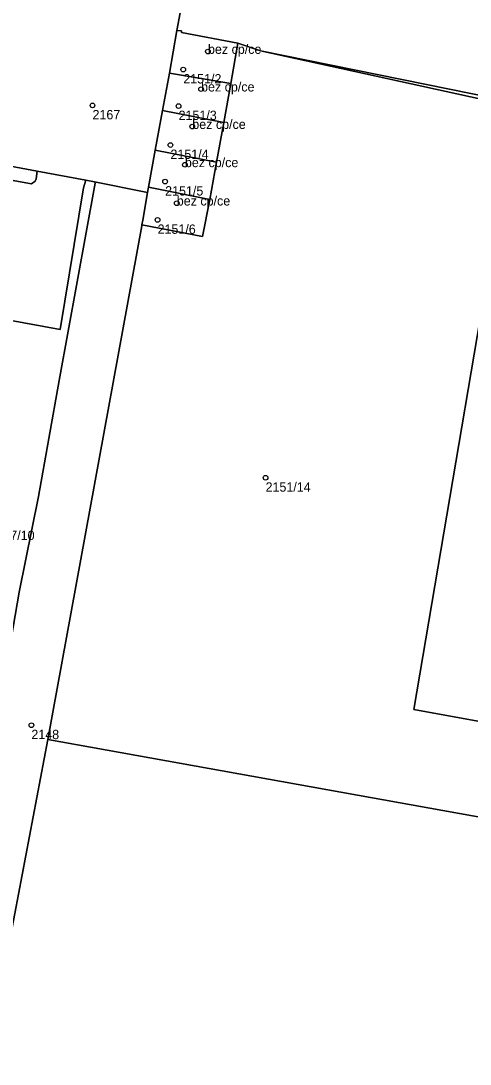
# Model space of a CAD drawing. Extents: x -878211 to -870363, y -1058464 to -1052522.
# Drawn here: x -874491.2 to -874443.1, y -1055566.8 to -1055455 of the extents above; entities that cross this region are included whole.
import ezdxf

# ---------------------------------------------------------------- set-up
doc = ezdxf.new("R2010")
doc.units = 0
for name, color, linetype in [('Vrstva 50', 7, 'Continuous'), ('Vrstva 51', 7, 'Continuous'), ('Vrstva 52', 7, 'Continuous')]:
    doc.layers.add(name, color=color, linetype=linetype)

msp = doc.modelspace()

# ---------------------------------------------------------------- linework, layer by layer
at = {"layer": 'Vrstva 50'}
for centre in [(-874471.18, -1055458.32994), (-874473.83, -1055460.25994), (-874471.92, -1055462.35994), (-874483.55, -1055464.09994), (-874474.33, -1055464.16994), (-874472.86, -1055466.36994), (-874475.2, -1055468.33994), (-874473.65, -1055470.45994), (-874475.77, -1055472.25994), (-874474.52, -1055474.56994), (-874476.58, -1055476.35994), (-874465.01, -1055503.96994), (-874490.1, -1055530.46994)]:
    msp.add_circle(centre, 0.25, dxfattribs=at)
at = {"layer": 'Vrstva 51'}
for points in [[(-874425.23, -1055466.43), (-874421.91, -1055446.87), (-874424.59, -1055454.53), (-874428.7, -1055456.74), (-874448.56, -1055452.02), (-874453.94, -1055444.08), (-874467.58, -1055440.55), (-874471.35, -1055438.91), (-874471.5, -1055440.09), (-874474.53, -1055456.09), (-874474, -1055456.13), (-874474.03, -1055456.31), (-874467.97, -1055457.45), (-874465.55, -1055458.24)], [(-874468.74, -1055461.76), (-874467.97, -1055457.45), (-874474.03, -1055456.31), (-874474, -1055456.13), (-874474.53, -1055456.09), (-874475.31, -1055460.65)], [(-874424.68, -1055529.95), (-874424.68, -1055526.08), (-874416.66, -1055478.39), (-874419.72, -1055470.49), (-874425.23, -1055466.43), (-874465.55, -1055458.24), (-874438.18, -1055464.24), (-874449.12, -1055528.77), (-874419.72, -1055534.15)], [(-874469.49, -1055465.93), (-874468.74, -1055461.76), (-874475.31, -1055460.65), (-874476.06, -1055464.64)], [(-874470.28, -1055470.16), (-874469.49, -1055465.93), (-874476.06, -1055464.64), (-874476.85, -1055468.91)], [(-874484.27, -1055472.11), (-874489.47, -1055471.13), (-874489.6, -1055471.95), (-874489.69, -1055472.21), (-874490.09, -1055472.48), (-874515.11, -1055467.95), (-874516.07, -1055472.97), (-874516.47, -1055474.98), (-874517.81, -1055482.45), (-874487.01, -1055488.1), (-874484.53, -1055472.91)], [(-874477.56, -1055472.84), (-874470.98, -1055474.16), (-874470.28, -1055470.16), (-874476.85, -1055468.91)], [(-874478.26, -1055476.87), (-874478.17, -1055476.38), (-874477.66, -1055473.43), (-874483.32, -1055472.29), (-874483.28, -1055472.43), (-874487.12, -1055493.54), (-874489.32, -1055505.97), (-874491.41, -1055516.22), (-874495.72, -1055541.19), (-874503.39, -1055573.77), (-874503.44, -1055573.96), (-874502.18, -1055574.23), (-874497.94, -1055575.24), (-874496.61, -1055575.47), (-874488.32, -1055532.01), (-874478.28, -1055476.98)], [(-874477.56, -1055472.84), (-874477.66, -1055473.43), (-874478.17, -1055476.38), (-874478.26, -1055476.87), (-874471.76, -1055478.14), (-874470.98, -1055474.16)]]:
    msp.add_lwpolyline(points, close=True, dxfattribs=at)
for points in [[(-874571.91, -1055455.81), (-874546.2, -1055460.53), (-874529.68, -1055463.62), (-874527.66, -1055463.99), (-874489.47, -1055471.13), (-874484.27, -1055472.11), (-874483.32, -1055472.29), (-874477.66, -1055473.43), (-874477.56, -1055472.84), (-874476.85, -1055468.91), (-874476.06, -1055464.64), (-874475.31, -1055460.65), (-874474.53, -1055456.09), (-874471.5, -1055440.09)], [(-874503.39, -1055573.77), (-874495.72, -1055541.19), (-874491.41, -1055516.22), (-874489.32, -1055505.97), (-874487.12, -1055493.54), (-874483.28, -1055472.43), (-874483.32, -1055472.29), (-874484.27, -1055472.11), (-874484.53, -1055472.91), (-874487.01, -1055488.1), (-874517.81, -1055482.45), (-874516.47, -1055474.98), (-874516.07, -1055472.97), (-874515.11, -1055467.95), (-874490.09, -1055472.48), (-874489.69, -1055472.21), (-874489.6, -1055471.95), (-874489.47, -1055471.13), (-874527.66, -1055463.99), (-874529.68, -1055463.62), (-874546.2, -1055460.53), (-874571.91, -1055455.81)], [(-874419.72, -1055534.15), (-874449.12, -1055528.77), (-874438.18, -1055464.24), (-874465.55, -1055458.24), (-874467.97, -1055457.45), (-874468.74, -1055461.76), (-874469.49, -1055465.93), (-874470.28, -1055470.16), (-874470.98, -1055474.16), (-874471.76, -1055478.14), (-874478.26, -1055476.87), (-874478.28, -1055476.98), (-874488.32, -1055532.01), (-874398.73, -1055548.1)], [(-874398.73, -1055548.1), (-874488.32, -1055532.01), (-874496.61, -1055575.47)]]:
    msp.add_lwpolyline(points, dxfattribs=at)
at = {"layer": 'Vrstva 52'}
for points in [[(-874474.53, -1055456.09), (-874475.31, -1055460.65), (-874468.74, -1055461.76), (-874467.97, -1055457.45), (-874474.03, -1055456.31), (-874474, -1055456.13)], [(-874476.06, -1055464.64), (-874469.49, -1055465.93), (-874468.74, -1055461.76), (-874475.31, -1055460.65)], [(-874476.06, -1055464.64), (-874476.85, -1055468.91), (-874470.28, -1055470.16), (-874469.49, -1055465.93)], [(-874476.85, -1055468.91), (-874477.56, -1055472.84), (-874470.98, -1055474.16), (-874470.28, -1055470.16)], [(-874477.56, -1055472.84), (-874477.66, -1055473.43), (-874478.17, -1055476.38), (-874478.26, -1055476.87), (-874471.76, -1055478.14), (-874470.98, -1055474.16)]]:
    msp.add_lwpolyline(points, close=True, dxfattribs=at)

# ---------------------------------------------------------------- texts
at = {"layer": 'Vrstva 50'}
for s, p in [('bez cp/ce', (-874471.18, -1055458.58)), ('2151/2', (-874473.83, -1055461.749)), ('bez cp/ce', (-874471.92, -1055462.61)), ('2167', (-874483.55, -1055465.589)), ('2151/3', (-874474.33, -1055465.659)), ('bez cp/ce', (-874472.86, -1055466.62)), ('2151/4', (-874475.2, -1055469.829)), ('bez cp/ce', (-874473.65, -1055470.71)), ('2151/5', (-874475.77, -1055473.749)), ('bez cp/ce', (-874474.52, -1055474.82)), ('2151/6', (-874476.58, -1055477.849)), ('2151/14', (-874465.01, -1055505.459)), ('2147/10', (-874494.59, -1055510.639)), ('2148', (-874490.1, -1055531.959))]:
    msp.add_text(s, height=0.999996, dxfattribs=at).set_placement(p)

doc.saveas('drawing.dxf')
